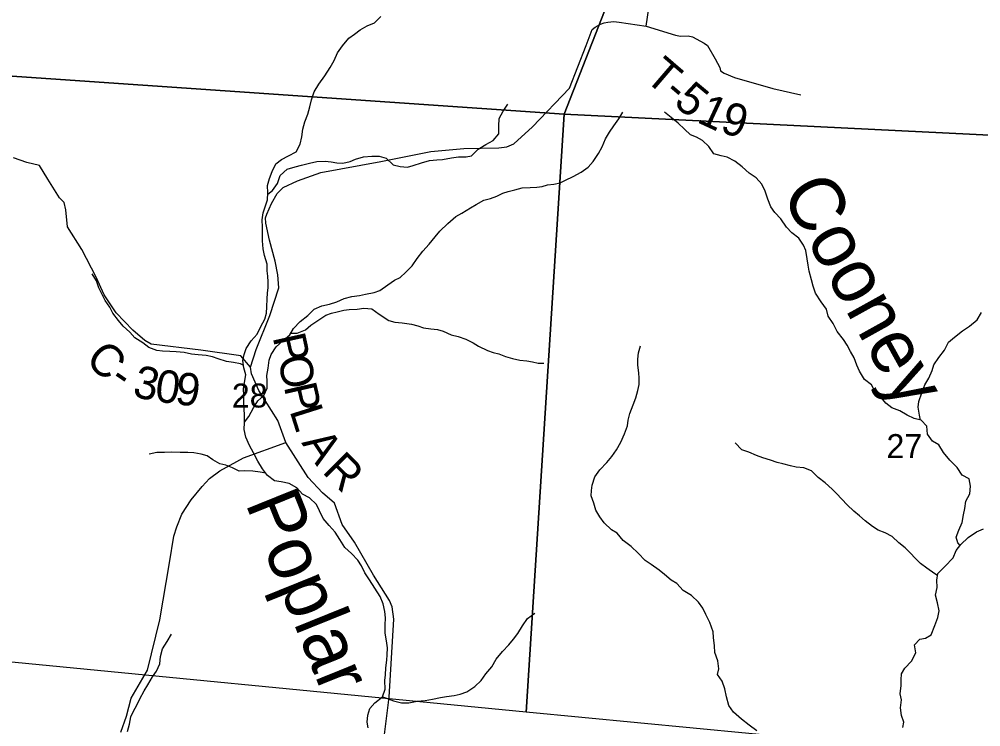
# Model space of a CAD drawing. Extents: x 1624196 to 2029251, y 146837 to 440034.
# Drawn here: x 1889620 to 1898481, y 252412 to 258935 of the extents above; entities that cross this region are included whole.
import ezdxf

# ---------------------------------------------------------------- set-up
doc = ezdxf.new("R2010")
doc.units = 0
for name, color, linetype in [('GM_X_County_Road', 7, 'Continuous'), ('GM_X_County_Road_Text', 7, 'Continuous'), ('GM_X_Minor_River', 7, 'Continuous'), ('GM_X_Minor_River_Text', 7, 'Continuous'), ('GM_X_Section', 7, 'Continuous'), ('GM_X_Section_Text', 7, 'Continuous'), ('GM_X_Township_Road', 7, 'Continuous'), ('GM_X_Township_Road_Text', 7, 'Continuous')]:
    doc.layers.add(name, color=color, linetype=linetype)

msp = doc.modelspace()

# ---------------------------------------------------------------- linework, layer by layer
at = {"layer": 'GM_X_County_Road'}
for points in [[(1892955.9, 252093.3), (1893030.2, 252685.2), (1893071.8, 253403.5), (1893056.8, 253518.7), (1893031.6, 253576.1), (1892886, 253809.9), (1892709, 254114), (1892596.7, 254275.4), (1892526.7, 254472.3), (1892415.6, 254567.6), (1892283, 254711.1), (1892077, 255031.9), (1892004.3, 255234.5), (1891829.1, 255510.6), (1891760.7, 255665.5), (1891752.1, 255726.9), (1891803.1, 255889.3), (1891930.5, 256202.2), (1892011.2, 256459.6), (1892002.1, 256577.2), (1891979.8, 256704.1), (1891925.8, 256898.8), (1891893.4, 257053.3), (1891888.4, 257104.8), (1891902, 257136.6), (1891945.4, 257234.9), (1891997.5, 257327.6), (1892053, 257381.9), (1892183.9, 257445.8), (1892398.7, 257520.4), (1892952.2, 257622.6), (1893413.5, 257713.8), (1893716, 257742.7), (1894040.4, 257749.2), (1894111.9, 257759.6), (1894176.9, 257785.8), (1894348.6, 257942.1), (1894690.6, 258298.8), (1894842.9, 258693.5), (1894900.5, 258839), (1894928.1, 258861.2), (1894975.9, 258888.5), (1895009.2, 258899.9), (1895044.1, 258908.9), (1895098.6, 258913.5), (1895149.4, 258908.4), (1895398.5, 258870.9), (1895422.9, 259035.6)], [(1891752.1, 255726.9), (1891662.4, 255830.7), (1891292.6, 255882.6), (1890836.9, 255939.5), (1890777.8, 255971.8), (1890666.1, 256067.4), (1890511.7, 256229.1), (1890403.3, 256394.4), (1890329, 256557.4), (1890197.6, 256813), (1890065.7, 257020.5), (1890049.4, 257178.5), (1890034, 257245.1), (1889990.4, 257287.5), (1889884.1, 257458.8), (1889805.4, 257585.8), (1889689.7, 257615), (1889566, 257656.3)]]:
    msp.add_lwpolyline(points, dxfattribs=at)
at = {"layer": 'GM_X_Minor_River'}
for points in [[(1892805.5, 253831.2), (1892774, 253895.5), (1892740.5, 253947.9), (1892683, 254010.4), (1892621.5, 254065), (1892574.1, 254137.4), (1892530.7, 254205.9), (1892475.2, 254266.4), (1892419.8, 254332.9), (1892386.3, 254403.3), (1892360.8, 254459.5), (1892295.3, 254522.1), (1892229.7, 254556.7), (1892178.2, 254615.2), (1892108.5, 254655.8), (1892034.7, 254670.4), (1891972.8, 254678.9), (1891909.2, 254727.4), (1891861.8, 254789.9), (1891818.4, 254860.3), (1891779, 254936.7), (1891741.6, 255005.1), (1891708.2, 255081.4), (1891692.7, 255151.7), (1891695.3, 255215.7), (1891695.8, 255283.8), (1891692.3, 255343.9), (1891688.8, 255412), (1891689.2, 255464.1), (1891687.7, 255530.2), (1891706.7, 255656.2), (1891691.2, 255720.4), (1891681.8, 255788.6), (1891694.2, 255844.5), (1891712.6, 255898.5), (1891757.2, 255968.2), (1891811.6, 256031.9), (1891846.1, 256101.7), (1891882.7, 256169.5), (1891897.1, 256223.4), (1891901.5, 256281.5), (1891906.1, 256355.5), (1891908.5, 256409.6), (1891915, 256461.6), (1891915.4, 256513.6), (1891909.8, 256565.8), (1891906.2, 256615.8), (1891904.7, 256677.9), (1891879.3, 256756.2), (1891867.8, 256818.4), (1891860.4, 256892.5), (1891862.9, 256952.6), (1891861.4, 257016.7), (1891859.9, 257084.8), (1891866.4, 257150.8), (1891890.9, 257214.7), (1891909.3, 257270.6), (1891911.8, 257334.7), (1891906.4, 257400.8), (1891924.9, 257466.7), (1891951.4, 257530.6), (1891985.9, 257602.4), (1892036.2, 257642.1), (1892102.4, 257673.6), (1892172.6, 257713.1), (1892209.2, 257782.9), (1892223.7, 257850.9), (1892232.2, 257920.9), (1892252.8, 257988.8), (1892279.3, 258060.7), (1892297.8, 258126.6), (1892314.3, 258192.5), (1892338.9, 258266.4), (1892381.4, 258336.2), (1892436, 258413.8), (1892486.6, 258489.5), (1892523.1, 258555.3), (1892553.6, 258625.2), (1892598.1, 258688.9), (1892658.6, 258760.5), (1892710.8, 258798.1), (1892761.1, 258837.8), (1892825.4, 258873.3), (1892893.5, 258900.8), (1892952, 258960.4)], [(1891911.4, 257322.9), (1891954, 257356.4), (1891998.5, 257420.1), (1892023, 257494), (1892087.5, 257553.6), (1892161.6, 257573), (1892221.6, 257588.5), (1892293.7, 257608), (1892363.8, 257623.5), (1892437.8, 257624.9), (1892495.7, 257618.4), (1892547.6, 257612), (1892603.5, 257607.6), (1892669.6, 257623.1), (1892719.7, 257644.7), (1892793.8, 257666.2), (1892869.8, 257671.6), (1892937.8, 257673), (1893001.6, 257652.5), (1893065.1, 257591.9), (1893130.9, 257577.4), (1893198.8, 257570.9), (1893250.9, 257584.5), (1893327, 257611.9), (1893399.2, 257633.4), (1893467.1, 257636.9), (1893519.1, 257640.4), (1893603.2, 257657.8), (1893669.2, 257665.3), (1893737.2, 257664.8), (1893787.2, 257676.4), (1893847.6, 257736), (1893919.9, 257779.5), (1893988.2, 257817), (1894040.6, 257878.6), (1894039.2, 257948.7), (1894043.7, 258018.8), (1894080.2, 258086.6), (1894122.7, 258150.3)], [(1891695.3, 255219.7), (1891735.7, 255273.5), (1891778.3, 255353.2), (1891818.8, 255417), (1891873.1, 255466.7), (1891905.6, 255532.5), (1891904.1, 255596.6), (1891902.5, 255648.7), (1891915.1, 255716.6), (1891923.6, 255790.7), (1891940.1, 255844.6), (1891986.6, 255914.3), (1892053, 255971.9), (1892113.4, 256025.5), (1892147.8, 256083.3), (1892210.3, 256148.9), (1892280.7, 256204.4), (1892337.1, 256262), (1892409.3, 256293.5), (1892479.3, 256307), (1892547.5, 256330.5), (1892615.6, 256360), (1892685.7, 256377.4), (1892755.8, 256386.9), (1892809.8, 256398.5), (1892891.9, 256413.9), (1892942, 256433.5), (1893016.3, 256485), (1893076.7, 256528.6), (1893130.8, 256554.2), (1893183.2, 256601.8), (1893241.6, 256661.4), (1893286.1, 256729.2), (1893338.6, 256794.9), (1893399.1, 256860.5), (1893451.6, 256928.1), (1893495.9, 256981.9), (1893568.4, 257051.4), (1893642.9, 257114.9), (1893697.1, 257146.5), (1893779.4, 257195.9), (1893829.6, 257225.5), (1893901.9, 257265), (1893964, 257282.5), (1894020.1, 257304.1), (1894076.3, 257329.7), (1894126.4, 257347.3), (1894186.5, 257362.9), (1894254.6, 257380.4), (1894328.5, 257381.8), (1894388.5, 257385.3), (1894438.5, 257392.9), (1894488.6, 257408.6), (1894546.6, 257414.1), (1894604.7, 257427.7), (1894654.8, 257449.3), (1894725, 257484.8), (1894797.3, 257524.3), (1894863.6, 257569.8), (1894908, 257621.5), (1894958.5, 257695.2), (1894993, 257757), (1895023.6, 257832.9), (1895058, 257894.7), (1895098.5, 257950.4), (1895146.9, 258016.1), (1895181.4, 258077.9)], [(1897156.2, 256056.1), (1897120.6, 256130.4), (1897073.2, 256196.8), (1897059.7, 256263), (1897010.3, 256329.5), (1896959, 256410), (1896935.5, 256474.3), (1896922, 256532.4), (1896900.6, 256612.7), (1896891, 256666.8), (1896879.5, 256725), (1896868.1, 256801.2), (1896848.5, 256851.4), (1896803.1, 256915.8), (1896739.5, 256964.4), (1896690, 257018.8), (1896638.6, 257093.3), (1896583.1, 257153.8), (1896547.6, 257206.2), (1896518.1, 257274.5), (1896492.7, 257350.8), (1896463.3, 257415.1), (1896411.7, 257471.6), (1896346.1, 257514.1), (1896282.7, 257574.7), (1896215.1, 257625.3), (1896143.5, 257663.9), (1896089.6, 257676.3), (1896019.8, 257694.9), (1895974.3, 257761.3), (1895916.8, 257817.9), (1895861.1, 257848.3), (1895807.3, 257868.8), (1895749.8, 257921.3), (1895692.2, 257975.8), (1895628.7, 258028.4), (1895567.1, 258078.9)], [(1891688.4, 255741.2), (1891657.6, 255756.7), (1891593.7, 255771.2), (1891529.8, 255779.7), (1891454.1, 255804.4), (1891402.2, 255820.8), (1891342.4, 255835.3), (1891268.5, 255839.9), (1891208.6, 255846.3), (1891138.8, 255862.9), (1891064.9, 255867.5), (1891008.9, 255871.9), (1890941, 255874.5), (1890889.1, 255880.9), (1890815.3, 255907.5), (1890759.7, 255952), (1890686.2, 255998.6), (1890638.6, 256049), (1890577.1, 256105.6), (1890535.5, 256156), (1890482.1, 256224.5), (1890454.5, 256280.8), (1890411.1, 256341.2), (1890379.6, 256407.5), (1890352, 256457.8), (1890330.6, 256524), (1890291.1, 256588.4)], [(1892122.7, 256041.2), (1892181.4, 256039), (1892257.6, 256070.4), (1892307.9, 256114.1), (1892372.2, 256155.6), (1892446.6, 256207.1), (1892498.7, 256224.7), (1892550.7, 256238.3), (1892610.8, 256251.9), (1892660.8, 256257.5), (1892732.8, 256260.9), (1892794.8, 256270.5), (1892870.7, 256265.9), (1892936.3, 256215.3), (1893025.7, 256156.5), (1893081.6, 256142.1), (1893147.5, 256135.5), (1893233.3, 256122.9), (1893293.2, 256108.4), (1893345, 256089.9), (1893412.9, 256079.4), (1893474.8, 256072.9), (1893526.6, 256058.5), (1893600.3, 256023.9), (1893664.1, 256009.3), (1893735.9, 255984.7), (1893801.6, 255952.2), (1893853.3, 255921.7), (1893934.9, 255879), (1893986.7, 255860.6), (1894038.6, 255850.2), (1894100.4, 255823.7), (1894164.2, 255805.2), (1894232, 255792.6), (1894297.9, 255784.1), (1894349.8, 255775.7), (1894401.7, 255763.2), (1894453.6, 255764.8)], [(1897926.6, 255237.9), (1897917, 255284.9), (1897905.3, 255359), (1897911.4, 255409.1), (1897937.7, 255491.1), (1897966, 255565.1), (1898002.2, 255625), (1898032.4, 255695), (1898048.6, 255749), (1898094.8, 255816.9), (1898145.1, 255884.8), (1898183.3, 255956.7), (1898237.5, 256004.6), (1898313.7, 256062.4), (1898377.8, 256106.2), (1898448, 256164), (1898488.3, 256231.9)], [(1898290.6, 254083.8), (1898269, 254107.9), (1898255.2, 254158.1), (1898279.4, 254224.1), (1898309.6, 254294), (1898321.9, 254366.1), (1898334.1, 254424.1), (1898344.3, 254490.2), (1898378.5, 254560.1), (1898386.8, 254630.2), (1898375, 254698.4), (1898309.1, 254732.6), (1898263.4, 254800.9), (1898195.6, 254869.3), (1898137.8, 254939.6), (1898094.1, 255009.8), (1898036.2, 255046.1), (1897988.4, 255110.4), (1897984.7, 255182.5), (1897930.9, 255236.8), (1897866.9, 255253), (1897801, 255285.3), (1897735.1, 255323.6), (1897661.2, 255352), (1897605.4, 255394.2), (1897561.6, 255448.5), (1897505.8, 255506.8), (1897474, 255563), (1897408.1, 255613.3), (1897362.4, 255689.6), (1897338.6, 255745.7), (1897314.8, 255813.9), (1897281, 255872.1), (1897249.2, 255930.3), (1897215.4, 255980.5), (1897156.2, 256056.1)], [(1896417.4, 252374.9), (1896345.9, 252427.5), (1896274.4, 252482.1), (1896202.9, 252544.8), (1896159.5, 252609.2), (1896138.1, 252687.5), (1896120.7, 252761.8), (1896097.3, 252832), (1896053.8, 252894.5), (1896066.2, 252946.4), (1896058.8, 253018.6), (1896031.4, 253094.9), (1896025.9, 253159.1), (1896018.5, 253235.2), (1896014.9, 253287.3), (1895983.6, 253373.7), (1895946.3, 253448.1), (1895918.7, 253504.4), (1895879.2, 253558.8), (1895815.7, 253621.4), (1895738.1, 253668), (1895680.7, 253732.6), (1895629, 253763), (1895567.4, 253815.6), (1895515.8, 253854), (1895442.2, 253906.7), (1895386.6, 253945.2), (1895323.2, 254011.8), (1895259.7, 254074.3), (1895186.2, 254129), (1895130.8, 254197.5), (1895079, 254225.9), (1895009.6, 254290.6), (1894970.1, 254347), (1894934.6, 254409.3), (1894915.1, 254473.6), (1894891.6, 254539.8), (1894892, 254589.9), (1894898.4, 254639.9), (1894925, 254715.8), (1894971.5, 254781.5), (1895034, 254849.1), (1895080.4, 254902.8), (1895124.8, 254964.6), (1895163.4, 255036.4), (1895198, 255112.2), (1895226.5, 255186), (1895232.9, 255238.1), (1895245.4, 255300), (1895278, 255379.9), (1895302.5, 255443.8), (1895321, 255511.7), (1895331.4, 255565.7), (1895331.9, 255625.8), (1895328.3, 255675.9), (1895320.9, 255744), (1895321.3, 255802.1), (1895325.8, 255858.1), (1895344.3, 255922.1)], [(1897151.4, 254562.1), (1897110.6, 254602.5), (1897047.1, 254659.1), (1896981.5, 254709.7), (1896920, 254770.2), (1896850.3, 254798.8), (1896778.4, 254805.4), (1896726.5, 254817.8), (1896656.7, 254834.4), (1896604.9, 254846.8), (1896543.1, 254869.3), (1896471.3, 254889.9), (1896413.5, 254912.4), (1896343.8, 254943), (1896278, 254965.5), (1896218.6, 255028.1)], [(1891891.7, 254750.4), (1891841.5, 254758), (1891771.6, 254766.5), (1891697.7, 254771.1), (1891645.8, 254769.5), (1891584, 254798), (1891524.3, 254822.5), (1891468.4, 254835), (1891404.7, 254873.5), (1891351.1, 254910), (1891295.2, 254924.5), (1891229.4, 254937), (1891173.5, 254941.4), (1891103.5, 254940), (1891027.6, 254942.6), (1890957.6, 254941.1), (1890887.6, 254939.7), (1890817.6, 254926.2)], [(1898082.8, 253805), (1898056, 253822.4), (1897982.2, 253874.7), (1897926.3, 253917), (1897782.8, 254061.8), (1897725, 254108), (1897665.2, 254164.4), (1897599.3, 254200.6), (1897535.4, 254222.9), (1897481.5, 254257.2), (1897415.7, 254311.5), (1897363.8, 254355.8), (1897310, 254398), (1897248.2, 254456.4), (1897151.4, 254562.1)], [(1897763.1, 252405.4), (1897771.3, 252455.5), (1897749.5, 252515.6), (1897741.7, 252585.8), (1897750, 252659.9), (1897738.2, 252714), (1897748.4, 252792.1), (1897748.6, 252844.1), (1897750.8, 252900.2), (1897781, 252952.2), (1897841.2, 253016), (1897881.5, 253094), (1897869.7, 253166.1), (1897917.9, 253218), (1897970, 253229.9), (1898022.1, 253257.7), (1898058.4, 253345.7), (1898084.6, 253417.7), (1898096.8, 253479.7), (1898081.1, 253553.9), (1898063.3, 253626.1), (1898077.6, 253694.1), (1898075.8, 253762.2), (1898086, 253824.2), (1898148.2, 253890.1), (1898226.5, 253969.9), (1898252.7, 254035.9), (1898296.9, 254091.8), (1898365.2, 254155.6), (1898441.3, 254207.4), (1898505.4, 254237.2)], [(1892836.2, 252402.9), (1892826.6, 252453.1), (1892831.1, 252519.2), (1892849.6, 252581.1), (1892895.9, 252632.8), (1892968.3, 252688.3), (1892990.9, 252758.2), (1892989.5, 252838.4), (1892993.9, 252890.4), (1892998.4, 252954.5), (1893009, 253024.5), (1893011.4, 253074.5), (1893013.9, 253138.6), (1893004.4, 253202.8), (1892991, 253275), (1892991.6, 253349.1), (1892994.1, 253415.2), (1892988.5, 253473.3), (1892973.1, 253543.5), (1892945.7, 253611.8), (1892898.3, 253688.3), (1892847, 253764.8), (1892805.5, 253831.2)], [(1892966.9, 252687.3), (1893004.2, 252676), (1893070, 252651.5), (1893143.8, 252630.9), (1893211.7, 252632.4), (1893285.8, 252647.8), (1893359.8, 252653.2), (1893429.8, 252666.7), (1893501.9, 252680.1), (1893557.9, 252689.7), (1893628, 252701.2), (1893682, 252710.8), (1893744.2, 252734.3), (1893818.5, 252781.8), (1893876.9, 252839.4), (1893921.3, 252899.2), (1893973.8, 252964.9), (1894016.3, 253034.6), (1894074.9, 253104.3), (1894131.3, 253165.9), (1894175.7, 253219.6), (1894216.1, 253271.4), (1894258.6, 253343.2), (1894305.1, 253410.9), (1894371.5, 253460.4)], [(1890648.5, 252502.2), (1890672.9, 252554.1), (1890703.3, 252609.9), (1890731.8, 252667.8), (1890770.3, 252743.6), (1890804.7, 252797.4), (1890847.3, 252871.2), (1890885.7, 252922.9), (1890914.2, 252990.8), (1890922.7, 253058.8), (1890939.3, 253130.8), (1890981.8, 253196.6), (1891022.3, 253264.4)], [(1890617.5, 252368.2), (1890636, 252434.2), (1890648.5, 252502.2)]]:
    msp.add_lwpolyline(points, dxfattribs=at)
at = {"layer": 'GM_X_Section'}
for points in [[(1889515.3, 263776.8), (1896140.5, 263314.2), (1895645.3, 260627.5), (1894640.5, 258058.6), (1889149.1, 258437.4)], [(1896140.5, 263314.2), (1898101.4, 263127.8), (1901479, 262738.8), (1901240.8, 257734.7), (1894640.5, 258058.6), (1895645.3, 260627.5)], [(1894640.5, 258058.6), (1894291.6, 252545.1), (1888914.7, 253067.5), (1889149.1, 258437.4)], [(1894640.5, 258058.6), (1901240.8, 257734.7), (1900960.8, 251906.5), (1894291.6, 252545.1)]]:
    msp.add_lwpolyline(points, close=True, dxfattribs=at)
at = {"layer": 'GM_X_Township_Road'}
for points in [[(1895398.5, 258870.9), (1895666.5, 258786.9), (1895712.6, 258778.3), (1895783.1, 258780.6), (1895824.5, 258773.2), (1895933.2, 258712.4), (1895961.7, 258691.7), (1896034.5, 258570.8), (1896076.4, 258489.5), (1896083.4, 258458.2), (1896117.3, 258437.2), (1896212.8, 258396.8), (1896566, 258295), (1896821.6, 258236.2)], [(1890554.9, 252362.9), (1890608.5, 252508.5), (1890652.3, 252674.2), (1890803.2, 252934.9), (1890914.1, 253396.2), (1891005.7, 253923.8), (1891044.4, 254169.6), (1891072.5, 254255.1), (1891118, 254371), (1891205, 254503.5), (1891304.3, 254627.7), (1891374.2, 254700.6), (1891469.9, 254772.6), (1891686.4, 254889.5), (1892077, 255031.9)]]:
    msp.add_lwpolyline(points, dxfattribs=at)

# ---------------------------------------------------------------- texts
at = {"layer": 'GM_X_County_Road_Text'}
for s, rotation, p in [('P', 282.67518, (1891954.3, 256005.1)), ('C', 315.41398, (1890217.5, 255787.3)), ('O', 282.67422, (1891998.7, 255807.7)), ('3', 347.59191, (1890654.3, 255458.2)), ('-', 325.65992, (1890438.2, 255577.2)), ('0', 352.11773, (1890860.3, 255413.9)), ('9', 352.70739, (1891046.7, 255388.2)), ('P', 282.97263, (1892057, 255548.4)), ('L', 287.58942, (1892109.4, 255325.7)), ('A', 303.70664, (1892217, 255029)), ('R', 314.79381, (1892403.5, 254760.4))]:
    msp.add_text(s, height=300, rotation=rotation, dxfattribs=at).set_placement(p)
at = {"layer": 'GM_X_Minor_River_Text'}
for s, height, rotation, p in [('Cooney', 500.04, 298.99651, (1896633.6, 257333)), ('Poplar', 500.1, 291.99344, (1891699.8, 254474.9))]:
    msp.add_text(s, height=height, rotation=rotation, dxfattribs=at).set_placement(p)
at = {"layer": 'GM_X_Section_Text'}
for s, p in [('28', (1891579.5, 255354.8)), ('27', (1897611.9, 254888.4))]:
    msp.add_text(s, height=221, rotation=0.00001, dxfattribs=at).set_placement(p)
at = {"layer": 'GM_X_Township_Road_Text'}
for s, rotation, p in [('T', 319.35594, (1895371.9, 258382.6)), ('-', 319.49707, (1895542.8, 258235.9)), ('5', 320.36469, (1895640.2, 258152.7)), ('1', 335.17621, (1895853.9, 257989.9)), ('9', 343.87574, (1896068.1, 257894.9))]:
    msp.add_text(s, height=300, rotation=rotation, dxfattribs=at).set_placement(p)

doc.saveas('drawing.dxf')
